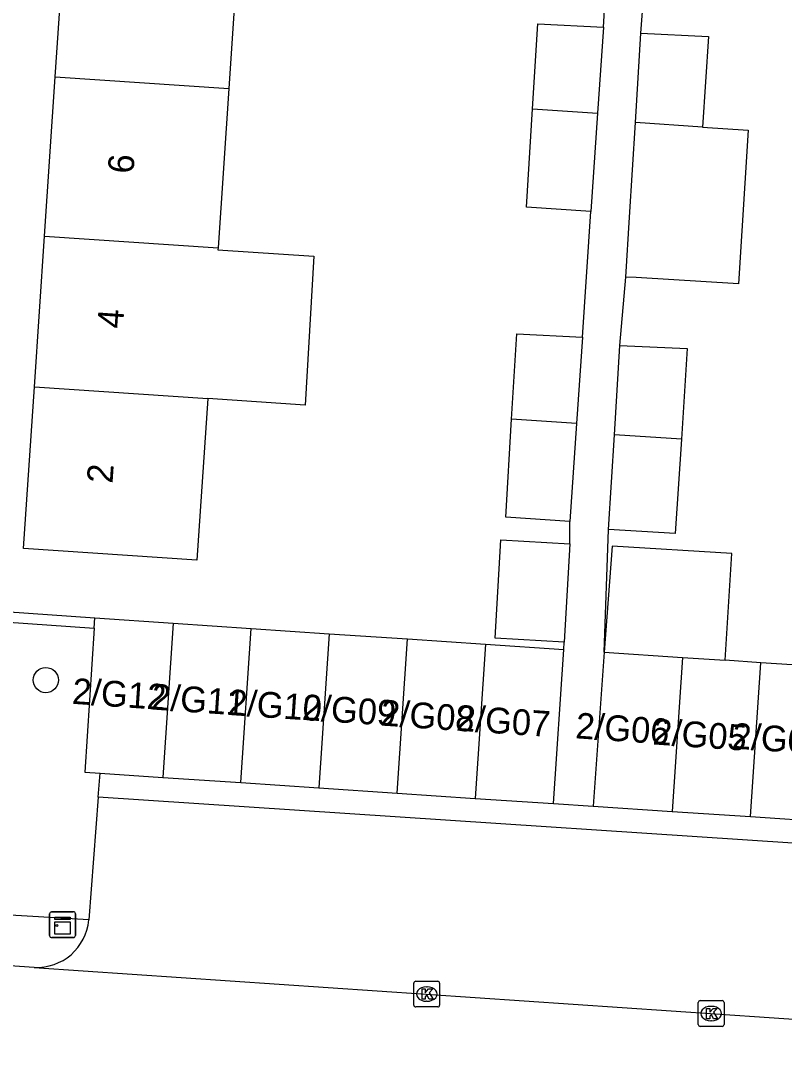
# Model space of a CAD drawing. Extents: x 161848 to 162726, y 385382 to 386521.
# Drawn here: x 161946.64 to 161976.28, y 385611.54 to 385651.52 of the extents above; entities that cross this region are included whole.
import ezdxf

# ---------------------------------------------------------------- set-up
doc = ezdxf.new("R2010")
doc.units = 0
for name, color, linetype in [('IMGEO_Boom', 7, 'Continuous'), ('IMGEO_Haag', 7, 'Continuous'), ('IMGEO_Kast', 7, 'Continuous'), ('IMGEO_Kolk', 7, 'Continuous'), ('IMGEO_Pand', 7, 'Continuous'), ('IMGEO_Pand_nummerreeks', 7, 'Continuous'), ('IMGEO_Parkeervlak_open', 7, 'Continuous'), ('IMGEO_Rijbaan_lokaal_open', 7, 'Continuous'), ('IMGEO_Voetpad_open', 7, 'Continuous')]:
    doc.layers.add(name, color=color, linetype=linetype)

msp = doc.modelspace()

# ---------------------------------------------------------------- linework, layer by layer
at = {"layer": 'IMGEO_Boom'}
msp.add_circle((161947.614, 385625.921), 0.489, dxfattribs=at)
at = {"layer": 'IMGEO_Haag'}
for points in [[(161941.6, 385628.889), (161949.52, 385628.331)], [(161941.573, 385628.49), (161949.494, 385627.932)]]:
    msp.add_lwpolyline(points, dxfattribs=at)
at = {"layer": 'IMGEO_Kast'}
for p, q in [((161947.764, 385616), (161947.764, 385616.841)), ((161947.764, 385616.841), (161947.764, 385616)), ((161947.839, 385616.925), (161948.68, 385616.925)), ((161948.68, 385616.925), (161947.839, 385616.925)), ((161948.764, 385616.85), (161948.764, 385616.009)), ((161948.764, 385616.009), (161948.764, 385616.85)), ((161948.689, 385615.925), (161947.848, 385615.925)), ((161947.848, 385615.925), (161948.689, 385615.925))]:
    msp.add_line(p, q, dxfattribs=at)
for points in [[(161947.959, 385616.715), (161948.559, 385616.715), (161948.559, 385616.63), (161947.959, 385616.63), (161947.959, 385616.715)], [(161947.959, 385616.54), (161948.559, 385616.54), (161948.559, 385616.051), (161947.959, 385616.051), (161947.959, 385616.54)]]:
    msp.add_lwpolyline(points, dxfattribs=at)
msp.add_circle((161948.043, 385616.389), 0.0377, dxfattribs=at)
for centre, start, end in [((161947.842, 385616.847), 92.4484, 184.2845), ((161947.842, 385616.847), 92.4484, 184.2845), ((161948.686, 385616.847), 2.4484, 94.2845), ((161948.686, 385616.847), 2.4484, 94.2845), ((161947.842, 385616.003), 182.4484, 274.2845), ((161947.842, 385616.003), 182.4484, 274.2845), ((161948.686, 385616.003), 272.4484, 4.2845), ((161948.686, 385616.003), 272.4484, 4.2845)]:
    msp.add_arc(centre, 0.0779, start, end, dxfattribs=at)
at = {"layer": 'IMGEO_Kolk'}
for p, q in [((161961.897, 385613.306), (161961.897, 385614.158)), ((161961.972, 385614.232), (161962.824, 385614.232)), ((161962.898, 385614.158), (161962.898, 385613.306)), ((161962.385, 385614.012), (161962.41, 385614.012)), ((161962.408, 385613.452), (161962.383, 385613.452)), ((161972.938, 385612.55), (161972.938, 385613.402)), ((161973.013, 385613.476), (161973.865, 385613.476)), ((161973.939, 385613.402), (161973.939, 385612.55)), ((161962.824, 385613.232), (161961.972, 385613.232)), ((161973.426, 385613.256), (161973.451, 385613.256)), ((161973.449, 385612.696), (161973.424, 385612.696)), ((161973.865, 385612.476), (161973.013, 385612.476))]:
    msp.add_line(p, q, dxfattribs=at)
for points in [[(161961.897, 385613.306), (161961.897, 385614.158)], [(161961.972, 385614.232), (161962.824, 385614.232)], [(161962.898, 385614.158), (161962.898, 385613.306)], [(161962.218, 385613.932), (161962.341, 385613.932), (161962.341, 385613.781), (161962.471, 385613.932), (161962.635, 385613.932), (161962.489, 385613.781), (161962.642, 385613.532), (161962.49, 385613.532), (161962.405, 385613.696), (161962.341, 385613.629), (161962.341, 385613.532), (161962.218, 385613.532), (161962.218, 385613.932)], [(161972.938, 385612.55), (161972.938, 385613.402)], [(161973.013, 385613.476), (161973.865, 385613.476)], [(161973.939, 385613.402), (161973.939, 385612.55)], [(161962.824, 385613.232), (161961.972, 385613.232)], [(161973.259, 385613.176), (161973.382, 385613.176), (161973.382, 385613.025), (161973.512, 385613.176), (161973.676, 385613.176), (161973.53, 385613.025), (161973.683, 385612.776), (161973.531, 385612.776), (161973.446, 385612.94), (161973.382, 385612.873), (161973.382, 385612.776), (161973.259, 385612.776), (161973.259, 385613.176)], [(161973.865, 385612.476), (161973.013, 385612.476)]]:
    msp.add_lwpolyline(points, dxfattribs=at)
for centre, start, end in [((161961.974, 385614.156), 91.552, 178.448), ((161961.974, 385614.156), 91.552, 178.448), ((161962.822, 385614.156), 1.552, 88.448), ((161962.822, 385614.156), 1.552, 88.448), ((161973.015, 385613.4), 91.552, 178.448), ((161973.015, 385613.4), 91.552, 178.448), ((161973.863, 385613.4), 1.552, 88.448), ((161973.863, 385613.4), 1.552, 88.448), ((161961.974, 385613.308), 181.552, 268.448), ((161961.974, 385613.308), 181.552, 268.448), ((161962.822, 385613.308), 271.552, 358.448), ((161962.822, 385613.308), 271.552, 358.448), ((161973.015, 385612.552), 181.552, 268.448), ((161973.015, 385612.552), 181.552, 268.448), ((161973.863, 385612.552), 271.552, 358.448), ((161973.863, 385612.552), 271.552, 358.448)]:
    msp.add_arc(centre, 0.0765, start, end, dxfattribs=at)
for centre, major_axis, ratio, start_param, end_param in [((161962.384, 385613.732), (-0.387, 0.002), 0.722429, 4.712389, 7.853982), ((161962.409, 385613.732), (-0.39, 0.002), 0.717154, 1.570796, 4.712389), ((161973.425, 385612.976), (-0.387, 0.002), 0.722429, 4.712389, 7.853982), ((161973.45, 385612.976), (-0.39, 0.002), 0.717154, 1.570796, 4.712389)]:
    msp.add_ellipse(centre, major_axis=major_axis, ratio=ratio, start_param=start_param, end_param=end_param, dxfattribs=at)
at = {"layer": 'IMGEO_Pand'}
for points in [[(161947.982, 385649.343), (161948.376, 385655.194)], [(161955.111, 385654.738), (161954.717, 385648.889)], [(161966.506, 385648.094), (161966.706, 385651.4), (161969.256, 385651.267)], [(161969.256, 385651.267), (161969.025, 385647.924)], [(161970.499, 385647.562), (161970.714, 385651.029)], [(161970.714, 385651.029), (161973.328, 385650.908), (161973.098, 385647.389)], [(161947.565, 385643.158), (161947.982, 385649.343)], [(161947.982, 385649.343), (161954.717, 385648.889)], [(161954.717, 385648.889), (161954.3, 385642.703)], [(161968.762, 385644.112), (161966.276, 385644.281), (161966.506, 385648.094)], [(161966.506, 385648.094), (161969.025, 385647.924)], [(161969.025, 385647.924), (161968.762, 385644.112)], [(161970.127, 385641.568), (161970.271, 385643.885), (161970.499, 385647.562)], [(161973.098, 385647.389), (161974.873, 385647.271), (161974.503, 385641.297), (161970.529, 385641.543), (161970.127, 385641.568)], [(161973.098, 385647.389), (161970.499, 385647.562)], [(161947.17, 385637.305), (161947.565, 385643.158)], [(161947.565, 385643.158), (161954.3, 385642.703)], [(161954.3, 385642.703), (161954.295, 385642.626), (161958.013, 385642.381), (161957.674, 385636.595), (161953.905, 385636.85)], [(161965.694, 385636.054), (161965.894, 385639.362), (161968.444, 385639.229)], [(161968.444, 385639.229), (161968.213, 385635.883)], [(161969.681, 385635.442), (161969.896, 385638.909)], [(161969.896, 385638.909), (161972.51, 385638.788), (161972.28, 385635.269)], [(161953.905, 385636.85), (161953.482, 385630.573), (161946.747, 385631.026), (161947.17, 385637.305)], [(161947.17, 385637.305), (161953.905, 385636.85)], [(161967.95, 385632.074), (161965.464, 385632.243), (161965.694, 385636.054)], [(161968.213, 385635.883), (161965.694, 385636.054)], [(161968.213, 385635.883), (161967.95, 385632.074)], [(161969.453, 385631.765), (161969.681, 385635.442)], [(161972.28, 385635.269), (161969.681, 385635.442)], [(161972.28, 385635.269), (161972.041, 385631.607), (161969.453, 385631.765)], [(161967.734, 385627.396), (161965.06, 385627.546), (161965.276, 385631.366), (161967.949, 385631.215)], [(161967.949, 385631.215), (161967.734, 385627.396)], [(161973.981, 385626.689), (161974.234, 385630.831), (161969.592, 385631.114), (161969.291, 385627.004)], [(161949.494, 385627.932), (161949.52, 385628.331)], [(161949.52, 385628.331), (161952.553, 385628.128)], [(161949.494, 385627.932), (161949.128, 385622.347), (161949.722, 385622.307)], [(161952.553, 385628.128), (161952.151, 385622.144)], [(161952.553, 385628.128), (161955.585, 385627.924)], [(161955.184, 385621.941), (161955.585, 385627.924)], [(161955.585, 385627.924), (161958.618, 385627.72)], [(161958.618, 385627.72), (161958.216, 385621.737)], [(161958.618, 385627.72), (161961.651, 385627.517)], [(161961.249, 385621.534), (161961.651, 385627.517)], [(161961.651, 385627.517), (161964.683, 385627.314)], [(161964.683, 385627.314), (161964.282, 385621.33)], [(161964.683, 385627.314), (161967.716, 385627.11)], [(161967.324, 385621.126), (161967.716, 385627.11)], [(161969.291, 385627.004), (161968.853, 385621.029)], [(161969.291, 385627.004), (161972.329, 385626.8)], [(161972.329, 385626.8), (161971.928, 385620.823)], [(161972.329, 385626.8), (161973.981, 385626.689)], [(161975.367, 385626.596), (161973.981, 385626.689)], [(161974.966, 385620.619), (161975.367, 385626.596)], [(161978.405, 385626.392), (161975.367, 385626.596)], [(161949.722, 385622.307), (161952.151, 385622.144)], [(161952.151, 385622.144), (161955.184, 385621.941)], [(161955.184, 385621.941), (161958.216, 385621.737)], [(161958.216, 385621.737), (161961.249, 385621.534)], [(161961.249, 385621.534), (161964.282, 385621.33)], [(161964.282, 385621.33), (161967.324, 385621.126)], [(161968.853, 385621.029), (161971.928, 385620.823)], [(161971.928, 385620.823), (161974.966, 385620.619)], [(161974.966, 385620.619), (161978.004, 385620.415)]]:
    msp.add_lwpolyline(points, dxfattribs=at)
at = {"layer": 'IMGEO_Parkeervlak_open'}
msp.add_lwpolyline([(161949.651, 385621.38), (161949.284, 385616.611)], dxfattribs=at)
at = {"layer": 'IMGEO_Rijbaan_lokaal_open'}
for points in [[(161947.158, 385614.769), (161944.695, 385614.932)], [(161947.158, 385614.769), (161985.197, 385612.173), (161994.548, 385611.545)]]:
    msp.add_lwpolyline(points, dxfattribs=at)
at = {"layer": 'IMGEO_Voetpad_open'}
for points in [[(161970.714, 385651.029), (161971.085, 385655.932)], [(161969.256, 385651.267), (161969.406, 385653.729)], [(161968.444, 385639.229), (161968.762, 385644.112)], [(161969.896, 385638.909), (161970.127, 385641.568)], [(161967.949, 385631.215), (161967.95, 385632.074)], [(161969.291, 385627.004), (161969.453, 385631.765)], [(161967.716, 385627.11), (161967.734, 385627.396)], [(161949.651, 385621.38), (161949.722, 385622.307)], [(161986.511, 385618.928), (161986.369, 385618.938), (161949.651, 385621.38)], [(161967.324, 385621.126), (161968.853, 385621.029)], [(161949.284, 385616.611), (161944.489, 385616.901)]]:
    msp.add_lwpolyline(points, dxfattribs=at)
msp.add_arc((161947.266, 385616.792), 2.026, 266.9365, 354.8758, dxfattribs=at)

# ---------------------------------------------------------------- texts
at = {"layer": 'IMGEO_Pand_nummerreeks'}
for s, rotation, p in [('6', 86.1435, (161951.015, 385645.56)), ('4', 86.1442, (161950.609, 385639.548)), ('2', 86.1435, (161950.203, 385633.535)), ('2/G12', 356.081, (161948.615, 385625.002)), ('2/G11', 356.0818, (161951.691, 385624.781)), ('2/G10', 356.0818, (161954.662, 385624.57)), ('2/G09', 356.0818, (161957.543, 385624.378)), ('2/G08', 356.0818, (161960.588, 385624.159)), ('2/G07', 356.0818, (161963.523, 385623.961)), ('2/G06', 356.0818, (161968.15, 385623.663)), ('2/G05', 356.081, (161971.148, 385623.425)), ('2/G04', 356.0818, (161974.226, 385623.266))]:
    msp.add_text(s, height=1, rotation=rotation, dxfattribs=at).set_placement(p)

doc.saveas('drawing.dxf')
